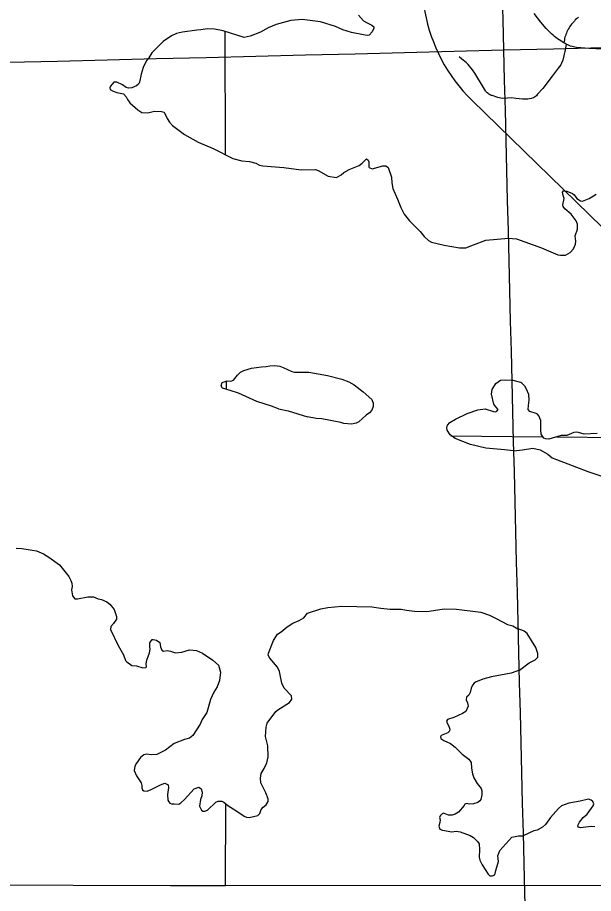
# Model space of a CAD drawing. Extents: x -19 to 366, y -4 to 359.
# Drawn here: x 140.926 to 142.214, y 198.019 to 199.977 of the extents above; entities that cross this region are included whole.
import ezdxf

# ---------------------------------------------------------------- set-up
doc = ezdxf.new("R2010")
doc.units = 0
for name, color, linetype in [('Level 31', 7, 'Continuous'), ('Level 45', 7, 'Continuous'), ('Level 5', 7, 'Continuous'), ('Level 60', 7, 'Continuous'), ('Level 63', 7, 'Continuous'), ('Level 9', 7, 'Continuous')]:
    doc.layers.add(name, color=color, linetype=linetype)

msp = doc.modelspace()

# ---------------------------------------------------------------- linework, layer by layer
at = {"layer": 'Level 31'}
for points in [[(142.1478, 199.9201), (142.1441, 199.9223), (142.1406, 199.9246), (142.137, 199.927), (142.1335, 199.9294), (142.1301, 199.932), (142.1267, 199.9346), (142.1235, 199.9373), (142.1203, 199.9402), (142.1171, 199.943), (142.1141, 199.946), (142.1111, 199.9491), (142.1082, 199.9522), (142.0964, 199.9665), (142.081, 199.9856)], [(142.1806, 199.9777), (142.1781, 199.9756), (142.1757, 199.9735), (142.1734, 199.9713), (142.1712, 199.9689), (142.1692, 199.9665), (142.167, 199.9641), (142.1649, 199.9616), (142.1629, 199.959), (142.1611, 199.9564), (142.1593, 199.9537), (142.1577, 199.9509), (142.1561, 199.948), (142.1547, 199.9451), (142.1534, 199.9421), (142.1522, 199.9391), (142.1512, 199.936), (142.1502, 199.9329), (142.1494, 199.9297), (142.1488, 199.9266), (142.1482, 199.9234), (142.1478, 199.9201)], [(142.2337, 199.9058), (142.2047, 199.9074), (142.1857, 199.9088), (142.1823, 199.9089), (142.179, 199.9093), (142.1757, 199.9098), (142.1725, 199.9104), (142.1692, 199.9111), (142.166, 199.912), (142.1629, 199.913), (142.1597, 199.9142), (142.1566, 199.9155), (142.1529, 199.9173), (142.1507, 199.9185), (142.1478, 199.9201)]]:
    msp.add_lwpolyline(points, dxfattribs=at)
at = {"layer": 'Level 45'}
msp.add_lwpolyline([(142.1529, 199.9173), (142.1518, 199.9117), (142.1516, 199.9079), (142.1498, 199.9009), (142.1481, 199.8946), (142.1455, 199.8817), (142.1426, 199.8746), (142.1411, 199.8711), (142.1349, 199.8632), (142.1219, 199.8456), (142.1004, 199.8184), (142.0885, 199.8051), (142.0862, 199.802), (142.0798, 199.7969), (142.0743, 199.7954), (142.0674, 199.794), (142.055, 199.7941), (142.0404, 199.7957), (142.031, 199.7971), (142.0217, 199.7961), (142.0101, 199.796), (142.0003, 199.7978), (141.9876, 199.8021), (141.9856, 199.8027), (141.9836, 199.8035), (141.9817, 199.8045), (141.9799, 199.8056), (141.9781, 199.8068), (141.9765, 199.8082), (141.9749, 199.8096), (141.9735, 199.8112), (141.9722, 199.8129), (141.9683, 199.8203), (141.9487, 199.852), (141.9434, 199.86), (141.9337, 199.8718), (141.9292, 199.8759), (141.9197, 199.884), (141.9135, 199.8886)], dxfattribs=at)
at = {"layer": 'Level 5'}
for points in [[(141.3895, 199.9464), (141.3905, 199.6703)], [(141.3925, 199.1638), (141.3926, 199.1457)], [(141.8952, 199.0415), (142.1009, 199.0394)], [(142.1313, 199.0391), (142.4068, 199.0363)], [(141.3911, 198.0367), (141.3914, 198.219)]]:
    msp.add_lwpolyline(points, dxfattribs=at)
at = {"layer": 'Level 60'}
for points in [[(146.7783, 1.697), (146.5788, 10.3131), (146.3785, 18.9294), (146.1776, 27.5458), (145.9759, 36.1624), (145.7736, 44.7791), (145.5705, 53.396), (145.3668, 62.013), (145.1624, 70.6301), (144.9572, 79.2474), (144.7514, 87.8648), (144.5449, 96.4823), (144.3377, 105.1), (144.1299, 113.7179), (143.9213, 122.3359), (143.712, 130.954), (143.5021, 139.5723), (143.2915, 148.1907), (143.0802, 156.8092), (142.8682, 165.4279), (142.6555, 174.0468), (142.4422, 182.6658), (142.2282, 191.2849), (142.0135, 199.9042), (141.7981, 208.5236), (141.582, 217.1432), (141.3653, 225.7629), (141.1479, 234.3828), (140.9298, 243.0028), (140.711, 251.623), (140.4916, 260.2433), (140.2715, 268.8638), (140.0508, 277.4844), (139.8293, 286.1051), (139.6072, 294.726), (139.3845, 303.3471), (139.161, 311.9683), (138.937, 320.5896), (138.7122, 329.2111), (138.4868, 337.8328), (138.2607, 346.4546)], [(0, 198.1326), (7.1014, 198.137), (14.2028, 198.1503), (21.3042, 198.1724), (28.4055, 198.2034), (35.5068, 198.2433), (42.6081, 198.292), (49.7092, 198.3496), (56.8103, 198.4161), (63.9113, 198.4913), (71.0123, 198.5755), (78.1131, 198.6685), (85.2137, 198.7704), (92.3143, 198.8811), (99.4147, 199.0007), (106.5149, 199.1291), (113.615, 199.2664), (120.7149, 199.4126), (127.8146, 199.5676), (134.9141, 199.7315), (142.0135, 199.9042), (149.1125, 200.0858), (156.2114, 200.2762), (163.31, 200.4755), (170.4084, 200.6837), (177.5065, 200.9007), (184.6043, 201.1265), (191.7018, 201.3612), (198.799, 201.6048), (205.896, 201.8572), (212.9926, 202.1185), (220.0888, 202.3886), (227.1848, 202.6676), (234.2803, 202.9554), (241.3755, 203.2521), (248.4704, 203.5576), (255.5648, 203.872), (262.6589, 204.1952), (269.7525, 204.5273), (276.8457, 204.8682), (283.9385, 205.218), (291.0309, 205.5766), (298.1228, 205.9441), (305.2142, 206.3204), (312.3051, 206.7056), (319.3956, 207.0996), (326.4856, 207.5024), (333.5751, 207.9141), (340.664, 208.3347)], [(0, 189.5162), (7.1121, 189.5206), (14.2243, 189.5339), (21.3364, 189.556), (28.4484, 189.5869), (35.5605, 189.6267), (42.6725, 189.6754), (49.7844, 189.7329), (56.8962, 189.7992), (64.0079, 189.8744), (71.1196, 189.9584), (78.2311, 190.0512), (85.3425, 190.1529), (92.4538, 190.2635), (99.5649, 190.3829), (106.6759, 190.5111), (113.7867, 190.6482), (120.8974, 190.7941), (128.0078, 190.9489), (135.1181, 191.1125), (142.2282, 191.2849), (149.338, 191.4662), (156.4476, 191.6563), (163.5569, 191.8553), (170.666, 192.0631), (177.7749, 192.2798), (184.8835, 192.5053), (191.9917, 192.7396), (199.0997, 192.9828), (206.2074, 193.2348), (213.3147, 193.4956), (220.4218, 193.7653), (227.5285, 194.0438), (234.6348, 194.3312), (241.7408, 194.6274), (248.8464, 194.9324), (255.9516, 195.2463), (263.0564, 195.569), (270.1608, 195.9005), (277.2648, 196.2409), (284.3683, 196.5901), (291.4715, 196.9481), (298.5741, 197.315), (305.6763, 197.6907), (312.7781, 198.0753), (319.8793, 198.4686), (326.9801, 198.8708), (334.0804, 199.2818), (341.1801, 199.7017)]]:
    msp.add_spline(points, degree=3, dxfattribs=at)
at = {"layer": 'Level 63'}
for points in [[(141.9421, 199.7919), (142.7302, 199.0246)], [(140.832, 198.0381), (141.2682, 198.0367), (141.3911, 198.0367), (142.2686, 198.037), (142.3905, 198.0371), (143.0424, 198.0373), (143.2702, 198.0389), (143.3853, 198.0391), (145.2764, 198.0419)]]:
    msp.add_lwpolyline(points, dxfattribs=at)
msp.add_arc((142.1984, 200.0551), 0.3674, 83.9046, 225.7635, dxfattribs=at)
at = {"layer": 'Level 9'}
for points in [[(141.703, 199.937), (141.6728, 199.9434), (141.6535, 199.9495), (141.6369, 199.9567), (141.6036, 199.9669), (141.5628, 199.9726), (141.5371, 199.9703), (141.5046, 199.9612), (141.4868, 199.9536), (141.4694, 199.9441), (141.4464, 199.935), (141.4324, 199.932), (141.3859, 199.9471), (141.3662, 199.9509), (141.3511, 199.9513), (141.336, 199.949), (141.3269, 199.9486), (141.2948, 199.9441), (141.2815, 199.941), (141.2706, 199.9357), (141.2513, 199.9228), (141.2377, 199.9091), (141.2264, 199.8978), (141.2196, 199.8868)], [(141.6882, 199.9821), (141.7, 199.9696), (141.706, 199.9658), (141.7181, 199.9598), (141.7227, 199.9556), (141.7231, 199.9526), (141.7193, 199.945), (141.7121, 199.9374), (141.7083, 199.9366), (141.703, 199.937)], [(141.2196, 199.8868), (141.2146, 199.8808), (141.2071, 199.8652), (141.2023, 199.8504), (141.199, 199.8325), (141.1967, 199.8276), (141.1922, 199.8242), (141.1812, 199.8196), (141.1741, 199.8188), (141.1688, 199.8203), (141.1604, 199.826), (141.1483, 199.832), (141.1411, 199.8323), (141.134, 199.8232), (141.1325, 199.8198), (141.1332, 199.816), (141.1397, 199.8118), (141.148, 199.8092), (141.1631, 199.8062), (141.1688, 199.7998), (141.1715, 199.7937), (141.1768, 199.7862), (141.1947, 199.7707), (141.2042, 199.7647), (141.2174, 199.7636), (141.2325, 199.7674), (141.248, 199.7663), (141.2537, 199.7652), (141.2602, 199.7508), (141.2655, 199.7425), (141.2727, 199.735), (141.2993, 199.7153), (141.33, 199.6984), (141.3633, 199.6841), (141.4073, 199.6619), (141.4277, 199.6566), (141.4447, 199.6548), (141.4587, 199.6511), (141.4671, 199.6469), (141.4746, 199.6451), (141.5212, 199.6414), (141.5601, 199.6363), (141.5926, 199.6368), (141.5979, 199.6349), (141.6203, 199.6221), (141.6392, 199.6191), (141.6494, 199.6249), (141.6554, 199.6302), (141.6679, 199.6371), (141.6902, 199.6463), (141.6969, 199.6512), (141.706, 199.6611), (141.7098, 199.6581), (141.7117, 199.6543), (141.7113, 199.6433), (141.7125, 199.6414), (141.7189, 199.6388), (141.7427, 199.6453), (141.7499, 199.645), (141.7548, 199.6412), (141.7621, 199.62), (141.7629, 199.6071)], [(141.7629, 199.6071), (141.7652, 199.5942), (141.7759, 199.5707), (141.7832, 199.5521), (141.7908, 199.5374), (141.8022, 199.5226), (141.8265, 199.4984), (141.8356, 199.4871), (141.8451, 199.478), (141.8516, 199.4743), (141.8803, 199.4675), (141.9144, 199.462), (141.9288, 199.462), (141.9454, 199.4689), (141.9733, 199.4789), (142.0236, 199.4836)], [(142.0236, 199.4836), (142.0421, 199.4822), (142.0977, 199.4622), (142.1342, 199.4464), (142.1399, 199.4453), (142.1514, 199.4455), (142.1618, 199.4513), (142.1696, 199.4594), (142.1736, 199.4703), (142.1743, 199.4769), (142.173, 199.4889), (142.1783, 199.5035), (142.1779, 199.5147), (142.1754, 199.5223), (142.164, 199.5368), (142.1496, 199.5487), (142.1461, 199.5542), (142.1456, 199.5583), (142.1487, 199.5724), (142.1461, 199.5792), (142.1449, 199.5866), (142.1473, 199.5891), (142.1541, 199.5884), (142.1673, 199.5831), (142.1711, 199.5801), (142.1769, 199.5722), (142.1846, 199.5666), (142.1893, 199.5663), (142.204, 199.572), (142.2202, 199.5817)], [(141.5098, 199.1023), (141.4939, 199.1079), (141.4614, 199.1181), (141.4204, 199.1369), (141.4015, 199.1429), (141.3841, 199.1485), (141.3814, 199.1534), (141.3837, 199.161), (141.3946, 199.1645), (141.4029, 199.1641), (141.409, 199.166), (141.4176, 199.1774), (141.4244, 199.1839), (141.4319, 199.1874), (141.4493, 199.1931), (141.4716, 199.1962), (141.4818, 199.1963), (141.4905, 199.1982), (141.5007, 199.199), (141.5128, 199.1972), (141.52, 199.1945), (141.539, 199.1851), (141.5454, 199.184), (141.5772, 199.1837), (141.6188, 199.1767), (141.6513, 199.1681), (141.6669, 199.1625), (141.6786, 199.1553), (141.6991, 199.1402), (141.7181, 199.1232), (141.7215, 199.1145), (141.7215, 199.1069), (141.7186, 199.0993), (141.7129, 199.0932), (141.7054, 199.0875), (141.6892, 199.0726), (141.6835, 199.0696), (141.6726, 199.0676), (141.6555, 199.0695), (141.6487, 199.0713), (141.6067, 199.0795), (141.5935, 199.0802), (141.5746, 199.0843)], [(142.035, 199.0083), (142.015, 199.0101), (141.9734, 199.0138), (141.9386, 199.022), (141.9049, 199.0359), (141.8935, 199.0442), (141.887, 199.0544), (141.8862, 199.0594), (141.8873, 199.0654), (141.893, 199.0711), (141.9051, 199.0788), (141.9318, 199.0918), (141.9556, 199.0998), (141.9719, 199.1018), (141.9904, 199.0958), (141.9946, 199.0954), (141.9976, 199.097), (142.001, 199.1004), (141.9953, 199.1064), (141.9911, 199.1125), (141.9861, 199.1348), (141.9876, 199.1455), (141.9958, 199.1588), (142.0064, 199.166), (142.0174, 199.1668), (142.0317, 199.1661)], [(142.2222, 199.0465), (142.1932, 199.045), (142.1808, 199.049), (142.1755, 199.0497), (142.1704, 199.0488), (142.1541, 199.0422), (142.1414, 199.042), (142.1144, 199.0342), (142.107, 199.0347), (142.1027, 199.0367), (142.0972, 199.045), (142.0963, 199.0551), (142.0962, 199.0758), (142.0915, 199.0863), (142.0886, 199.0897), (142.0856, 199.0916), (142.0719, 199.0963), (142.0678, 199.1004), (142.0683, 199.1094), (142.0702, 199.1217), (142.0694, 199.1337), (142.0667, 199.1409), (142.0612, 199.1516), (142.0539, 199.1595), (142.0512, 199.161), (142.0317, 199.1661)], [(141.5098, 199.1023), (141.5311, 199.0973), (141.5746, 199.0843)], [(142.035, 199.0083), (142.0556, 199.0103), (142.0785, 199.0144), (142.0947, 199.0106), (142.1119, 199.0006), (142.1219, 198.9928), (142.2017, 198.9616), (142.2372, 198.9499)], [(140.9232, 198.7905), (140.9353, 198.7898), (140.9686, 198.7842), (140.9837, 198.7778), (140.9958, 198.7703), (141.0201, 198.7529), (141.0403, 198.7268), (141.0452, 198.7181), (141.0475, 198.7121), (141.0479, 198.7045), (141.0468, 198.6973), (141.0488, 198.684), (141.0537, 198.6772), (141.0598, 198.6776), (141.0828, 198.6815), (141.0957, 198.6815), (141.1063, 198.6774), (141.1138, 198.6755), (141.1256, 198.6702), (141.132, 198.665), (141.1419, 198.6532), (141.1473, 198.6377), (141.1473, 198.632), (141.1405, 198.6221), (141.1345, 198.6157), (141.1338, 198.6088), (141.1513, 198.5728), (141.1631, 198.5524), (141.1677, 198.5395), (141.1704, 198.5361), (141.1814, 198.5282), (141.192, 198.5275), (141.206, 198.523), (141.2128, 198.5234), (141.2143, 198.5253), (141.2139, 198.5321), (141.215, 198.5405), (141.221, 198.5568), (141.2224, 198.5648), (141.2217, 198.5701), (141.222, 198.5792), (141.2273, 198.586), (141.2295, 198.5864), (141.2364, 198.5849), (141.2443, 198.5793), (141.2459, 198.5702), (141.2485, 198.5626), (141.2527, 198.5603), (141.2603, 198.5619), (141.2682, 198.5604), (141.2792, 198.5563), (141.2932, 198.5582), (141.3102, 198.5632), (141.3264, 198.5618), (141.3397, 198.5561), (141.3625, 198.5399), (141.3757, 198.5286), (141.3796, 198.513), (141.3778, 198.4944), (141.3725, 198.4807), (141.3646, 198.4686), (141.3575, 198.4519), (141.3493, 198.4234)], [(141.4863, 198.3237), (141.4858, 198.3484), (141.4804, 198.3696), (141.4822, 198.3905), (141.4844, 198.3996), (141.5036, 198.4255), (141.5077, 198.4289), (141.5345, 198.4457), (141.5394, 198.4529), (141.5386, 198.4601), (141.5223, 198.4779), (141.5169, 198.4885), (141.5115, 198.5147), (141.5073, 198.5245), (141.4899, 198.5449), (141.4868, 198.5514), (141.4872, 198.5559), (141.4984, 198.584), (141.5074, 198.5981), (141.5153, 198.6031), (141.5293, 198.6149), (141.5417, 198.6225), (141.5557, 198.6286), (141.5662, 198.6347), (141.5745, 198.645), (141.604, 198.6546), (141.6202, 198.6577), (141.6512, 198.6609), (141.7185, 198.6596), (141.7382, 198.6563), (141.7594, 198.6545), (141.784, 198.6545), (141.7961, 198.6516), (141.8135, 198.6493), (141.8305, 198.649), (141.8467, 198.6499), (141.8804, 198.6549), (141.908, 198.6543), (141.9617, 198.6473), (141.9818, 198.6405), (141.9965, 198.6334), (142.0216, 198.6198), (142.0337, 198.6168), (142.0447, 198.61)], [(142.0488, 198.5178), (142.0702, 198.5343), (142.0838, 198.5411), (142.0884, 198.5451), (142.0895, 198.5472), (142.0899, 198.555), (142.0848, 198.5683), (142.0659, 198.5994), (142.0593, 198.6046), (142.0538, 198.6074), (142.0447, 198.61)], [(142.0488, 198.5178), (142.03, 198.5109), (141.9861, 198.5032), (141.9665, 198.4974), (141.9503, 198.4909), (141.9469, 198.4886), (141.9431, 198.4844), (141.9401, 198.4776), (141.9379, 198.4681), (141.9349, 198.4616), (141.93, 198.4575), (141.9289, 198.4514), (141.9319, 198.4449), (141.9338, 198.4374), (141.9282, 198.4252), (141.9214, 198.4206), (141.9014, 198.4118), (141.8878, 198.4076), (141.8856, 198.4034), (141.8864, 198.3992), (141.8906, 198.3924), (141.8928, 198.386), (141.8917, 198.3811), (141.888, 198.3776), (141.8732, 198.3719), (141.8717, 198.3688), (141.8729, 198.365), (141.879, 198.3609), (141.8945, 198.3537), (141.9044, 198.3458), (141.9203, 198.3299), (141.9355, 198.319), (141.9404, 198.3114), (141.9412, 198.2985), (141.9432, 198.2864), (141.9462, 198.2769), (141.9535, 198.2641), (141.963, 198.2531), (141.9641, 198.2482), (141.9642, 198.2391), (141.9623, 198.2288), (141.9601, 198.2254), (141.9555, 198.222), (141.9457, 198.2189), (141.9363, 198.2185), (141.931, 198.22), (141.9261, 198.2184), (141.9249, 198.2154), (141.9118, 198.2002), (141.9046, 198.1956), (141.8982, 198.1937), (141.8899, 198.194), (141.8789, 198.1978), (141.8759, 198.1966), (141.8714, 198.192), (141.8699, 198.1886), (141.871, 198.1829), (141.8707, 198.1772), (141.868, 198.1693), (141.8707, 198.1625), (141.8764, 198.1602), (141.8972, 198.1565), (141.907, 198.1577), (141.9157, 198.1562), (141.9381, 198.1479), (141.9453, 198.1438), (141.9548, 198.1351), (141.9582, 198.1298), (141.9594, 198.1165), (141.9583, 198.0994), (141.9599, 198.093), (141.9648, 198.0824), (141.9782, 198.0616)], [(141.3493, 198.4234), (141.3388, 198.4074), (141.3343, 198.3968), (141.3182, 198.372), (141.3106, 198.3659), (141.2993, 198.3629), (141.2763, 198.3537), (141.2567, 198.3392), (141.2378, 198.3296), (141.2265, 198.3284), (141.2136, 198.3299), (141.2083, 198.3284), (141.2008, 198.3223), (141.1918, 198.3097), (141.188, 198.3029), (141.1869, 198.2934), (141.1919, 198.2816), (141.2022, 198.2661), (141.2041, 198.2601), (141.2041, 198.2548), (141.2052, 198.2502), (141.2083, 198.2479), (141.2155, 198.2476), (141.2245, 198.2507), (141.246, 198.2617), (141.2555, 198.2652), (141.263, 198.2614), (141.2638, 198.2557), (141.2612, 198.2398), (141.2624, 198.2269), (141.2643, 198.2231), (141.2666, 198.2208), (141.2704, 198.2193), (141.2761, 198.2186), (141.2867, 198.2183), (141.2912, 198.2213), (141.2991, 198.2289), (141.3213, 198.2525), (141.3311, 198.256), (141.3364, 198.2522), (141.3391, 198.245), (141.3384, 198.2371), (141.335, 198.2287), (141.3332, 198.2139), (141.3374, 198.2048), (141.3404, 198.2025), (141.3446, 198.2026), (141.3506, 198.2049), (141.3695, 198.2228), (141.3744, 198.2247), (141.3827, 198.2247), (141.3872, 198.2224), (141.3963, 198.2149), (141.4138, 198.2043), (141.4327, 198.1911), (141.438, 198.1889), (141.4437, 198.1885), (141.4634, 198.1931), (141.4679, 198.1977), (141.4709, 198.2065), (141.475, 198.2114), (141.4822, 198.2164), (141.4867, 198.224), (141.4863, 198.2304), (141.4813, 198.2437), (141.4702, 198.266), (141.4691, 198.2762), (141.4709, 198.2865), (141.4777, 198.2979), (141.4837, 198.3108), (141.4863, 198.3237)], [(142.2171, 198.1676), (142.2091, 198.1683), (142.185, 198.1655), (142.1805, 198.167), (142.1791, 198.169), (142.1795, 198.1717), (142.1828, 198.1782), (142.1908, 198.1883), (142.1996, 198.1957), (142.2135, 198.2145), (142.215, 198.2187), (142.2126, 198.2245), (142.2088, 198.2275), (142.2025, 198.2293), (142.184, 198.2249), (142.1589, 198.2204), (142.1428, 198.2143), (142.1355, 198.2083), (142.1182, 198.1881), (142.107, 198.1726), (142.1001, 198.1666), (142.0882, 198.1604), (142.0805, 198.1586), (142.0568, 198.1472)], [(141.9782, 198.0616), (141.9823, 198.0582), (141.9872, 198.0578), (141.9933, 198.0605), (141.9955, 198.0696), (142.0015, 198.0897), (142.0003, 198.1026), (142.0048, 198.1148), (142.0315, 198.1441), (142.0466, 198.1476), (142.0568, 198.1472)]]:
    msp.add_lwpolyline(points, dxfattribs=at)

doc.saveas('drawing.dxf')
